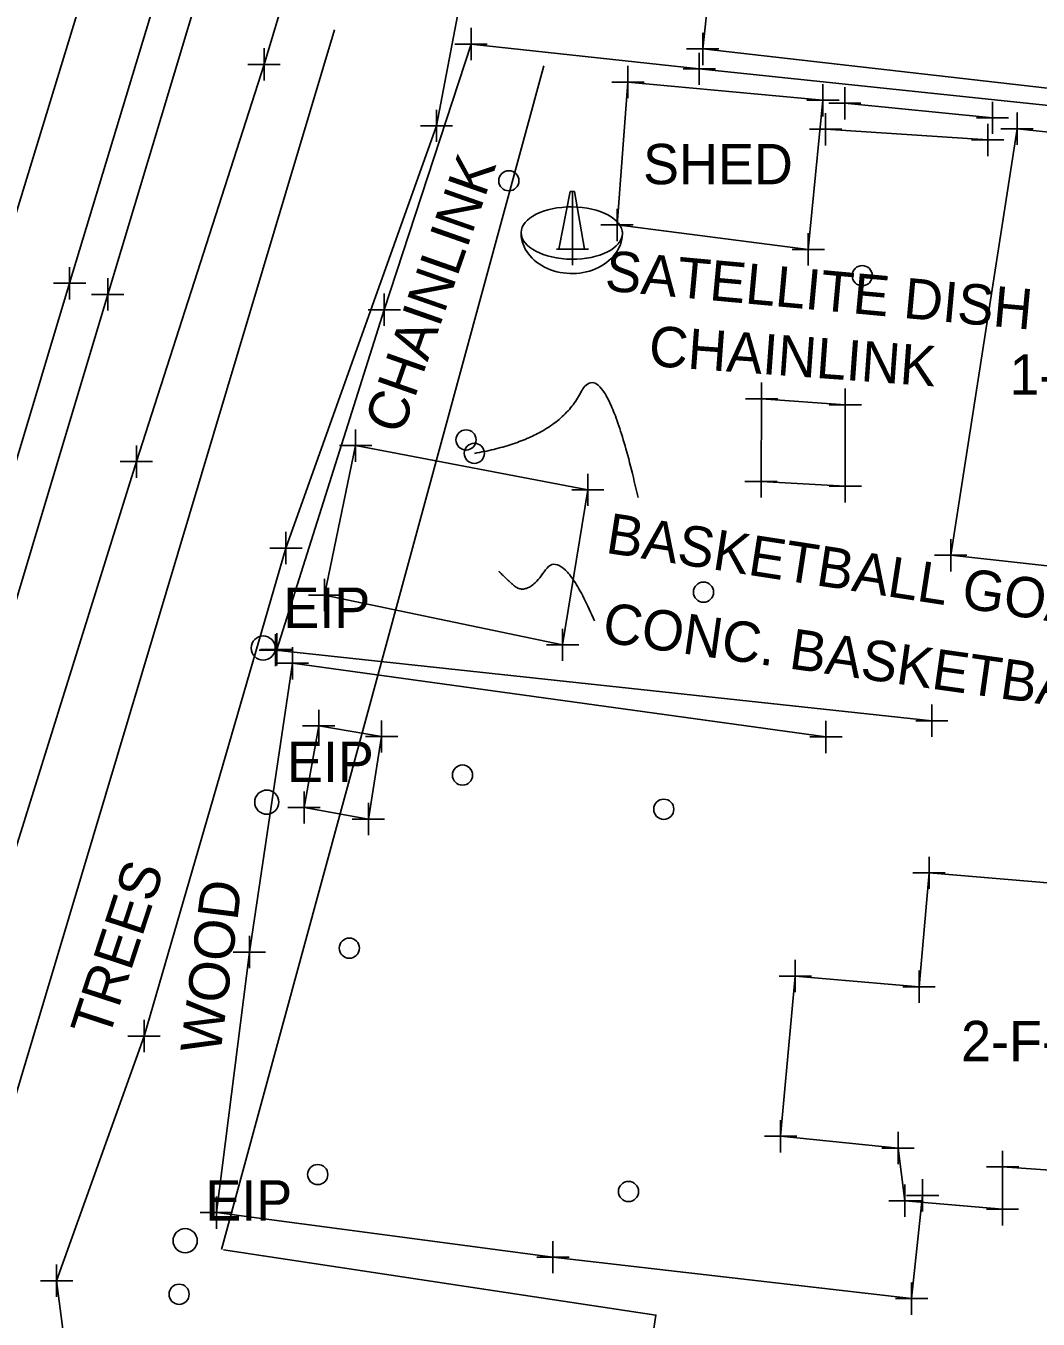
# Model space of a CAD drawing. Extents: x 0 to 1944463, y 0 to 420651.
# Drawn here: x 1943210.9 to 1943336.5, y 417568.2 to 417728.5 of the extents above; entities that cross this region are included whole.
import ezdxf

# ---------------------------------------------------------------- set-up
doc = ezdxf.new("R2010")
doc.units = 0
for name, color, linetype in [('SUR - DTM - Breaklines', 7, 'Continuous'), ('SUR - DTM - Breaklines - Points - Locators', 7, 'Continuous'), ('SUR - DTM - Spot Points - Locators', 7, 'Continuous'), ('SUR - NON-TRAN - Buildings', 7, 'Continuous'), ('SUR - NON-TRAN - Buildings - Points - Locators', 7, 'Continuous'), ('SUR - NON-TRAN - Buildings Text', 7, 'Continuous'), ('SUR - NON-TRAN - Features', 7, 'Continuous'), ('SUR - NON-TRAN - Features - Points - Locators', 7, 'Continuous'), ('SUR - NON-TRAN - Features Text', 7, 'Continuous'), ('SUR - PROPERTY - Property Markers', 7, 'Continuous'), ('SUR - TRAN - Railroads', 7, 'Continuous'), ('SUR - TRAN - Railroads - Points - Locators', 7, 'Continuous'), ('SUR - VEG - Features', 7, 'Continuous'), ('SUR - VEG - Features Text', 7, 'Continuous')]:
    doc.layers.add(name, color=color, linetype=linetype)

msp = doc.modelspace()

# ---------------------------------------------------------------- linework, layer by layer
at = {"layer": 'SUR - DTM - Breaklines'}
for points in [[(1943301.85, 417847.85), (1943284.93, 417789.27), (1943296.45, 417785.93), (1943294.17, 417772.94), (1943291.95, 417762.24), (1943283.25, 417763.39), (1943270.4, 417760.76), (1943261.87, 417716.12), (1943243.2, 417663.78), (1943225.6, 417603.3), (1943214.76, 417572.97), (1943215.77, 417565.07), (1943214.9, 417556.67), (1943220.44, 417553.29), (1943226.6, 417553.98), (1943236.03, 417554.19), (1943244.21, 417550.7), (1943255.3, 417543.15), (1943261.9, 417529.4), (1943266.56, 417520.74), (1943270.27, 417510.36)], [(1943290.43, 417770.7), (1943269.7, 417778.71), (1943258.64, 417784.26), (1943240.48, 417723.74), (1943224.66, 417674.51), (1943205.01, 417611.61), (1943196.83, 417579.35), (1943201.02, 417573.61), (1943205.17, 417563.86), (1943203.94, 417555.39), (1943214.89, 417551.63), (1943226.43, 417553.1), (1943235.85, 417553.28), (1943243.63, 417549.95), (1943254.91, 417542.57), (1943261.42, 417529.42), (1943265.52, 417520.34), (1943269.65, 417510.28)], [(1943172.66, 417569.65), (1943179.81, 417596.27), (1943177.09, 417600.36), (1943176.81, 417606.09), (1943180.65, 417609.77), (1943192.09, 417647.26), (1943205.1, 417690.28), (1943218.66, 417734.56)], [(1943312.5, 417718.92), (1943330.81, 417717.11)], [(1943330.22, 417714.37), (1943310.12, 417715.7)]]:
    msp.add_lwpolyline(points, dxfattribs=at)
at = {"layer": 'SUR - DTM - Breaklines - Points - Locators'}
for p, q in [((1943240.48, 417723.74), (1943240.48, 417725.74)), ((1943240.48, 417723.74), (1943238.48, 417723.74)), ((1943240.48, 417723.74), (1943242.48, 417723.74)), ((1943240.48, 417723.74), (1943240.48, 417721.74)), ((1943312.5, 417718.92), (1943312.5, 417720.92)), ((1943312.5, 417718.92), (1943310.5, 417718.92)), ((1943312.5, 417718.92), (1943314.5, 417718.92)), ((1943312.5, 417718.92), (1943312.5, 417716.92)), ((1943330.81, 417717.11), (1943330.81, 417719.11)), ((1943261.87, 417716.12), (1943261.87, 417718.12)), ((1943310.12, 417715.7), (1943310.12, 417717.7)), ((1943330.81, 417717.11), (1943328.81, 417717.11)), ((1943330.81, 417717.11), (1943332.81, 417717.11)), ((1943330.81, 417717.11), (1943330.81, 417715.11)), ((1943261.87, 417716.12), (1943259.87, 417716.12)), ((1943261.87, 417716.12), (1943263.87, 417716.12)), ((1943261.87, 417716.12), (1943261.87, 417714.12)), ((1943310.12, 417715.7), (1943308.12, 417715.7)), ((1943310.12, 417715.7), (1943312.12, 417715.7)), ((1943310.12, 417715.7), (1943310.12, 417713.7)), ((1943330.22, 417714.37), (1943330.22, 417716.37)), ((1943330.22, 417714.37), (1943328.22, 417714.37)), ((1943330.22, 417714.37), (1943332.22, 417714.37)), ((1943330.22, 417714.37), (1943330.22, 417712.37)), ((1943224.66, 417674.51), (1943224.66, 417676.51)), ((1943224.66, 417674.51), (1943222.66, 417674.51)), ((1943224.66, 417674.51), (1943226.66, 417674.51)), ((1943224.66, 417674.51), (1943224.66, 417672.51)), ((1943243.2, 417663.78), (1943243.2, 417665.78)), ((1943243.2, 417663.78), (1943241.2, 417663.78)), ((1943243.2, 417663.78), (1943245.2, 417663.78)), ((1943243.2, 417663.78), (1943243.2, 417661.78)), ((1943225.6, 417603.3), (1943225.6, 417605.3)), ((1943225.6, 417603.3), (1943223.6, 417603.3)), ((1943225.6, 417603.3), (1943227.6, 417603.3)), ((1943225.6, 417603.3), (1943225.6, 417601.3)), ((1943214.76, 417572.97), (1943214.76, 417574.97)), ((1943214.76, 417572.97), (1943212.76, 417572.97)), ((1943214.76, 417572.97), (1943216.76, 417572.97)), ((1943214.76, 417572.97), (1943214.76, 417570.97))]:
    msp.add_line(p, q, dxfattribs=at)
at = {"layer": 'SUR - DTM - Spot Points - Locators'}
for p, q in [((1943270.85, 417709.3), (1943270.85, 417709.3)), ((1943314.67, 417697.53), (1943314.67, 417697.53)), ((1943265.54, 417677.18), (1943265.54, 417677.18)), ((1943294.99, 417658.31), (1943294.99, 417658.31)), ((1943265.11, 417635.64), (1943265.11, 417635.64)), ((1943290.06, 417631.4), (1943290.06, 417631.4)), ((1943251.08, 417614.18), (1943251.08, 417614.18)), ((1943247.16, 417586.11), (1943247.16, 417586.11)), ((1943285.69, 417584.02), (1943285.69, 417584.02)), ((1943229.96, 417571.28), (1943229.96, 417571.28))]:
    msp.add_line(p, q, dxfattribs=at)
for centre in [(1943270.84, 417709.31), (1943314.66, 417697.55), (1943265.53, 417677.19), (1943294.98, 417658.32), (1943265.09, 417635.65), (1943290.05, 417631.41), (1943251.06, 417614.19), (1943247.14, 417586.13), (1943285.68, 417584.03), (1943229.95, 417571.29)]:
    msp.add_circle(centre, 1.25, dxfattribs=at)
at = {"layer": 'SUR - NON-TRAN - Buildings'}
for points in [[(1943309.79, 417719.29), (1943307.96, 417700.8), (1943284.25, 417703.84), (1943285.6, 417721.55)], [(1943360.56, 417712.96), (1943357.19, 417696.57), (1943361.97, 417696.86), (1943361.12, 417685.26), (1943367.06, 417683.93), (1943364.12, 417658.65), (1943325.64, 417662.9), (1943333.86, 417715.76)], [(1943255.06, 417640.43), (1943247.26, 417641.75), (1943245.44, 417631.63), (1943253.42, 417630.19)], [(1943306.35, 417610.73), (1943321.71, 417609.41), (1943322.95, 417623.53), (1943366.54, 417619.86), (1943366.1, 417617.6), (1943372.22, 417616.64), (1943369.47, 417586.43), (1943362.88, 417586.12), (1943362.77, 417584.92), (1943332.07, 417587.08), (1943332.05, 417581.82), (1943319.95, 417582.88), (1943319.1, 417589.41), (1943304.54, 417590.87)]]:
    msp.add_lwpolyline(points, close=True, dxfattribs=at)
at = {"layer": 'SUR - NON-TRAN - Buildings - Points - Locators'}
for p, q in [((1943285.6, 417721.55), (1943285.6, 417723.55)), ((1943285.6, 417721.55), (1943283.6, 417721.55)), ((1943285.6, 417721.55), (1943287.6, 417721.55)), ((1943285.6, 417721.55), (1943285.6, 417719.55)), ((1943309.79, 417719.29), (1943309.79, 417721.29)), ((1943309.79, 417719.29), (1943307.79, 417719.29)), ((1943309.79, 417719.29), (1943311.79, 417719.29)), ((1943309.79, 417719.29), (1943309.79, 417717.29)), ((1943333.86, 417715.76), (1943333.86, 417717.76)), ((1943333.86, 417715.76), (1943331.86, 417715.76)), ((1943333.86, 417715.76), (1943335.86, 417715.76)), ((1943333.86, 417715.76), (1943333.86, 417713.76)), ((1943284.25, 417703.84), (1943284.25, 417705.84)), ((1943284.25, 417703.84), (1943282.25, 417703.84)), ((1943284.25, 417703.84), (1943286.25, 417703.84)), ((1943284.25, 417703.84), (1943284.25, 417701.84)), ((1943307.96, 417700.8), (1943307.96, 417702.8)), ((1943307.96, 417700.8), (1943305.96, 417700.8)), ((1943307.96, 417700.8), (1943309.96, 417700.8)), ((1943307.96, 417700.8), (1943307.96, 417698.8)), ((1943325.64, 417662.9), (1943325.64, 417664.9)), ((1943325.64, 417662.9), (1943323.64, 417662.9)), ((1943325.64, 417662.9), (1943327.64, 417662.9)), ((1943325.64, 417662.9), (1943325.64, 417660.9)), ((1943247.26, 417641.75), (1943247.26, 417643.75)), ((1943247.26, 417641.75), (1943245.26, 417641.75)), ((1943247.26, 417641.75), (1943249.26, 417641.75)), ((1943247.26, 417641.75), (1943247.26, 417639.75)), ((1943255.06, 417640.43), (1943255.06, 417642.43)), ((1943255.06, 417640.43), (1943253.06, 417640.43)), ((1943255.06, 417640.43), (1943257.06, 417640.43)), ((1943255.06, 417640.43), (1943255.06, 417638.43)), ((1943245.44, 417631.63), (1943245.44, 417633.63)), ((1943253.42, 417630.19), (1943253.42, 417632.19)), ((1943245.44, 417631.63), (1943243.44, 417631.63)), ((1943245.44, 417631.63), (1943247.44, 417631.63)), ((1943245.44, 417631.63), (1943245.44, 417629.63)), ((1943253.42, 417630.19), (1943251.42, 417630.19)), ((1943253.42, 417630.19), (1943255.42, 417630.19)), ((1943253.42, 417630.19), (1943253.42, 417628.19)), ((1943322.95, 417623.53), (1943322.95, 417625.53)), ((1943322.95, 417623.53), (1943320.95, 417623.53)), ((1943322.95, 417623.53), (1943324.95, 417623.53)), ((1943322.95, 417623.53), (1943322.95, 417621.53)), ((1943306.35, 417610.73), (1943306.35, 417612.73)), ((1943321.71, 417609.41), (1943321.71, 417611.41)), ((1943306.35, 417610.73), (1943304.35, 417610.73)), ((1943306.35, 417610.73), (1943308.35, 417610.73)), ((1943306.35, 417610.73), (1943306.35, 417608.73)), ((1943321.71, 417609.41), (1943319.71, 417609.41)), ((1943321.71, 417609.41), (1943323.71, 417609.41)), ((1943321.71, 417609.41), (1943321.71, 417607.41)), ((1943304.54, 417590.87), (1943304.54, 417592.87)), ((1943304.54, 417590.87), (1943302.54, 417590.87)), ((1943304.54, 417590.87), (1943306.54, 417590.87)), ((1943304.54, 417590.87), (1943304.54, 417588.87)), ((1943319.1, 417589.41), (1943319.1, 417591.41)), ((1943319.1, 417589.41), (1943317.1, 417589.41)), ((1943319.1, 417589.41), (1943321.1, 417589.41)), ((1943319.1, 417589.41), (1943319.1, 417587.41)), ((1943332.07, 417587.08), (1943332.07, 417589.08)), ((1943332.07, 417587.08), (1943330.07, 417587.08)), ((1943332.07, 417587.08), (1943334.07, 417587.08)), ((1943332.07, 417587.08), (1943332.07, 417585.08)), ((1943319.95, 417582.88), (1943319.95, 417584.88)), ((1943332.05, 417581.82), (1943332.05, 417583.82)), ((1943319.95, 417582.88), (1943317.95, 417582.88)), ((1943319.95, 417582.88), (1943321.95, 417582.88)), ((1943319.95, 417582.88), (1943319.95, 417580.88)), ((1943332.05, 417581.82), (1943330.05, 417581.82)), ((1943332.05, 417581.82), (1943334.05, 417581.82)), ((1943332.05, 417581.82), (1943332.05, 417579.82))]:
    msp.add_line(p, q, dxfattribs=at)
at = {"layer": 'SUR - NON-TRAN - Features'}
for p, q in [((1943277.03, 417700.84), (1943278.43, 417707.99)), ((1943278.98, 417707.99), (1943278.43, 417707.99)), ((1943278.73, 417700.84), (1943278.73, 417707.99)), ((1943278.98, 417707.99), (1943280.22, 417700.84)), ((1943280.22, 417700.84), (1943277.03, 417700.84)), ((1943266.57, 417675.52), (1943266.57, 417675.52))]:
    msp.add_line(p, q, dxfattribs=at)
for points in [[(1943351.38, 417784.34), (1943356.84, 417835.9), (1943311.89, 417843.21), (1943302.96, 417800.81), (1943294.88, 417725.65), (1943360.47, 417718.18), (1943362.47, 417731.46)], [(1943242.05, 417651.23), (1943255.39, 417693.33), (1943266.15, 417726.25), (1943294.45, 417723.19), (1943361.01, 417716.22), (1943401.26, 417711.69)], [(1943323.29, 417642.39), (1943241.89, 417651.13)], [(1943322.15, 417583.54), (1943320.78, 417570.75), (1943276.31, 417575.89), (1943234.58, 417581.42), (1943238.66, 417613.7), (1943244, 417649.51), (1943310.16, 417640.38)]]:
    msp.add_lwpolyline(points, dxfattribs=at)
for points in [[(1943302.11, 417672.04), (1943312.55, 417671.44), (1943312.55, 417681.55), (1943302.18, 417682.3)], [(1943251.83, 417676.48), (1943247.98, 417657.96), (1943277.51, 417651.79), (1943280.63, 417671)]]:
    msp.add_lwpolyline(points, close=True, dxfattribs=at)
msp.add_circle((1943266.56, 417675.53), 1.25, dxfattribs=at)
msp.add_ellipse((1943278.64, 417702.83), major_axis=(-6.28, 0.06), ratio=0.516254, dxfattribs=at)
msp.add_ellipse((1943278.64, 417702.83), major_axis=(6.28, -0.06), ratio=0.798843, start_param=3.16087, end_param=6.337044, dxfattribs=at)
at = {"layer": 'SUR - NON-TRAN - Features - Points - Locators'}
for p, q in [((1943266.15, 417726.25), (1943266.15, 417728.25)), ((1943266.15, 417726.25), (1943264.15, 417726.25)), ((1943266.15, 417726.25), (1943268.15, 417726.25)), ((1943266.15, 417726.25), (1943266.15, 417724.25)), ((1943294.88, 417725.65), (1943294.88, 417727.65)), ((1943294.88, 417725.65), (1943292.88, 417725.65)), ((1943294.45, 417723.19), (1943294.45, 417725.19)), ((1943294.88, 417725.65), (1943296.88, 417725.65)), ((1943294.88, 417725.65), (1943294.88, 417723.65)), ((1943294.45, 417723.19), (1943292.45, 417723.19)), ((1943294.45, 417723.19), (1943296.45, 417723.19)), ((1943294.45, 417723.19), (1943294.45, 417721.19)), ((1943278.73, 417700.84), (1943278.73, 417702.84)), ((1943278.73, 417700.84), (1943276.73, 417700.84)), ((1943278.73, 417700.84), (1943280.73, 417700.84)), ((1943278.73, 417700.84), (1943278.73, 417698.84)), ((1943255.39, 417693.33), (1943255.39, 417695.33)), ((1943255.39, 417693.33), (1943253.39, 417693.33)), ((1943255.39, 417693.33), (1943257.39, 417693.33)), ((1943255.39, 417693.33), (1943255.39, 417691.33)), ((1943302.18, 417682.3), (1943302.18, 417684.3)), ((1943312.55, 417681.55), (1943312.55, 417683.55)), ((1943302.18, 417682.3), (1943300.18, 417682.3)), ((1943302.18, 417682.3), (1943304.18, 417682.3)), ((1943302.18, 417682.3), (1943302.18, 417680.3)), ((1943312.55, 417681.55), (1943310.55, 417681.55)), ((1943312.55, 417681.55), (1943314.55, 417681.55)), ((1943312.55, 417681.55), (1943312.55, 417679.55)), ((1943251.83, 417676.48), (1943251.83, 417678.48)), ((1943251.83, 417676.48), (1943249.83, 417676.48)), ((1943251.83, 417676.48), (1943253.83, 417676.48)), ((1943251.83, 417676.48), (1943251.83, 417674.48)), ((1943302.11, 417672.04), (1943302.11, 417674.04)), ((1943312.55, 417671.44), (1943312.55, 417673.44)), ((1943280.63, 417671), (1943280.63, 417673)), ((1943302.11, 417672.04), (1943300.11, 417672.04)), ((1943302.11, 417672.04), (1943304.11, 417672.04)), ((1943302.11, 417672.04), (1943302.11, 417670.04)), ((1943280.63, 417671), (1943278.63, 417671)), ((1943280.63, 417671), (1943282.63, 417671)), ((1943280.63, 417671), (1943280.63, 417669)), ((1943312.55, 417671.44), (1943310.55, 417671.44)), ((1943312.55, 417671.44), (1943314.55, 417671.44)), ((1943312.55, 417671.44), (1943312.55, 417669.44)), ((1943247.98, 417657.96), (1943247.98, 417659.96)), ((1943247.98, 417657.96), (1943245.98, 417657.96)), ((1943247.98, 417657.96), (1943249.98, 417657.96)), ((1943247.98, 417657.96), (1943247.98, 417655.96)), ((1943241.89, 417651.13), (1943241.89, 417653.13)), ((1943242.05, 417651.23), (1943242.05, 417653.23)), ((1943277.51, 417651.79), (1943277.51, 417653.79)), ((1943241.89, 417651.13), (1943239.89, 417651.13)), ((1943242.05, 417651.23), (1943240.05, 417651.23)), ((1943241.89, 417651.13), (1943243.89, 417651.13)), ((1943241.89, 417651.13), (1943241.89, 417649.13)), ((1943242.05, 417651.23), (1943244.05, 417651.23)), ((1943242.05, 417651.23), (1943242.05, 417649.23)), ((1943244, 417649.51), (1943244, 417651.51)), ((1943277.51, 417651.79), (1943275.51, 417651.79)), ((1943277.51, 417651.79), (1943279.51, 417651.79)), ((1943277.51, 417651.79), (1943277.51, 417649.79)), ((1943244, 417649.51), (1943242, 417649.51)), ((1943244, 417649.51), (1943246, 417649.51)), ((1943244, 417649.51), (1943244, 417647.51)), ((1943323.29, 417642.39), (1943323.29, 417644.39)), ((1943310.16, 417640.38), (1943310.16, 417642.38)), ((1943323.29, 417642.39), (1943321.29, 417642.39)), ((1943323.29, 417642.39), (1943325.29, 417642.39)), ((1943323.29, 417642.39), (1943323.29, 417640.39)), ((1943310.16, 417640.38), (1943308.16, 417640.38)), ((1943310.16, 417640.38), (1943312.16, 417640.38)), ((1943310.16, 417640.38), (1943310.16, 417638.38)), ((1943238.66, 417613.7), (1943238.66, 417615.7)), ((1943238.66, 417613.7), (1943236.66, 417613.7)), ((1943238.66, 417613.7), (1943240.66, 417613.7)), ((1943238.66, 417613.7), (1943238.66, 417611.7)), ((1943322.15, 417583.54), (1943322.15, 417585.54)), ((1943234.58, 417581.42), (1943234.58, 417583.42)), ((1943322.15, 417583.54), (1943320.15, 417583.54)), ((1943322.15, 417583.54), (1943324.15, 417583.54)), ((1943322.15, 417583.54), (1943322.15, 417581.54)), ((1943234.58, 417581.42), (1943232.58, 417581.42)), ((1943234.58, 417581.42), (1943236.58, 417581.42)), ((1943234.58, 417581.42), (1943234.58, 417579.42)), ((1943276.31, 417575.89), (1943276.31, 417577.89)), ((1943276.31, 417575.89), (1943274.31, 417575.89)), ((1943276.31, 417575.89), (1943278.31, 417575.89)), ((1943276.31, 417575.89), (1943276.31, 417573.89)), ((1943320.78, 417570.75), (1943320.78, 417572.75)), ((1943320.78, 417570.75), (1943318.78, 417570.75)), ((1943320.78, 417570.75), (1943322.78, 417570.75)), ((1943320.78, 417570.75), (1943320.78, 417568.75))]:
    msp.add_line(p, q, dxfattribs=at)
at = {"layer": 'SUR - NON-TRAN - Features Text'}
for points in [[(1943286.87, 417670.06), (1943282.64, 417688.64), (1943276.76, 417677.3), (1943266.57, 417675.52)], [(1943281.47, 417654.75), (1943277.4, 417664.21), (1943273.09, 417657.62), (1943269.62, 417660.86), (1943269.62, 417660.86)]]:
    msp.add_open_spline(points, degree=2, dxfattribs=at)
at = {"layer": 'SUR - PROPERTY - Property Markers'}
for centre in [(1943240.38, 417651.39), (1943240.82, 417632.29), (1943230.7, 417577.93)]:
    msp.add_circle(centre, 1.5, dxfattribs=at)
at = {"layer": 'SUR - TRAN - Railroads'}
for points in [[(1943093.8, 417289.09), (1943099.68, 417308.96), (1943109.47, 417341.69), (1943118.91, 417373.09), (1943128.73, 417405.59), (1943143.71, 417455.42), (1943175.9, 417562.25), (1943188.11, 417602.58), (1943216.37, 417696.61), (1943236.5, 417763.05)], [(1943098.53, 417287.57), (1943104.56, 417307.63), (1943114.3, 417340.28), (1943123.75, 417371.73), (1943133.57, 417404.59), (1943148.36, 417453.81), (1943180.54, 417560.57), (1943192.93, 417601.39), (1943221.1, 417695.23), (1943241.09, 417761.6)]]:
    msp.add_lwpolyline(points, dxfattribs=at)
at = {"layer": 'SUR - TRAN - Railroads - Points - Locators'}
for p, q in [((1943216.37, 417696.61), (1943216.37, 417698.61)), ((1943216.37, 417696.61), (1943214.37, 417696.61)), ((1943216.37, 417696.61), (1943218.37, 417696.61)), ((1943216.37, 417696.61), (1943216.37, 417694.61)), ((1943221.1, 417695.23), (1943221.1, 417697.23)), ((1943221.1, 417695.23), (1943219.1, 417695.23)), ((1943221.1, 417695.23), (1943223.1, 417695.23)), ((1943221.1, 417695.23), (1943221.1, 417693.23))]:
    msp.add_line(p, q, dxfattribs=at)
at = {"layer": 'SUR - VEG - Features'}
msp.add_line((1943275.17, 417723.56), (1943235.22, 417576.84), dxfattribs=at)
msp.add_lwpolyline([(1943235.46, 417576.8), (1943289.08, 417568.71), (1943287.34, 417557.14), (1943262.64, 417548.5), (1943254.15, 417482.81), (1943195.34, 417548.19), (1943249.23, 417728)], dxfattribs=at)

# ---------------------------------------------------------------- texts
at = {"layer": 'SUR - NON-TRAN - Buildings Text'}
for s, p in [('SHED', (1943287.48, 417708.88)), ('1-F-RES', (1943332.91, 417682.78)), ('2-F-RES', (1943326.92, 417600.18))]:
    msp.add_text(s, height=5, dxfattribs=at).set_placement(p)
at = {"layer": 'SUR - NON-TRAN - Features Text'}
for s, rotation, p in [('CHAINLINK', 70.7207, (1943257.55, 417677.68)), ('SATELLITE DISH', 354.7481, (1943282.64, 417695.72)), ('CHAINLINK', 355.8815, (1943288.08, 417686.38)), ('BASKETBALL GOAL', 351.2369, (1943282.72, 417663.21)), ('CONC. BASKETBALL COURT', 351.9522, (1943282.28, 417652.15)), ('WOOD', 82.7823, (1943235.06, 417600.93))]:
    msp.add_text(s, height=5, rotation=rotation, dxfattribs=at).set_placement(p)
at = {"layer": 'SUR - PROPERTY - Property Markers'}
for p in [(1943242.88, 417653.89), (1943243.32, 417634.79), (1943233.2, 417580.43)]:
    msp.add_text('EIP', height=5, dxfattribs=at).set_placement(p)
at = {"layer": 'SUR - VEG - Features Text'}
msp.add_text('TREES', height=5, rotation=71.8111, dxfattribs=at).set_placement((1943221.16, 417602.77))

doc.saveas('drawing.dxf')
